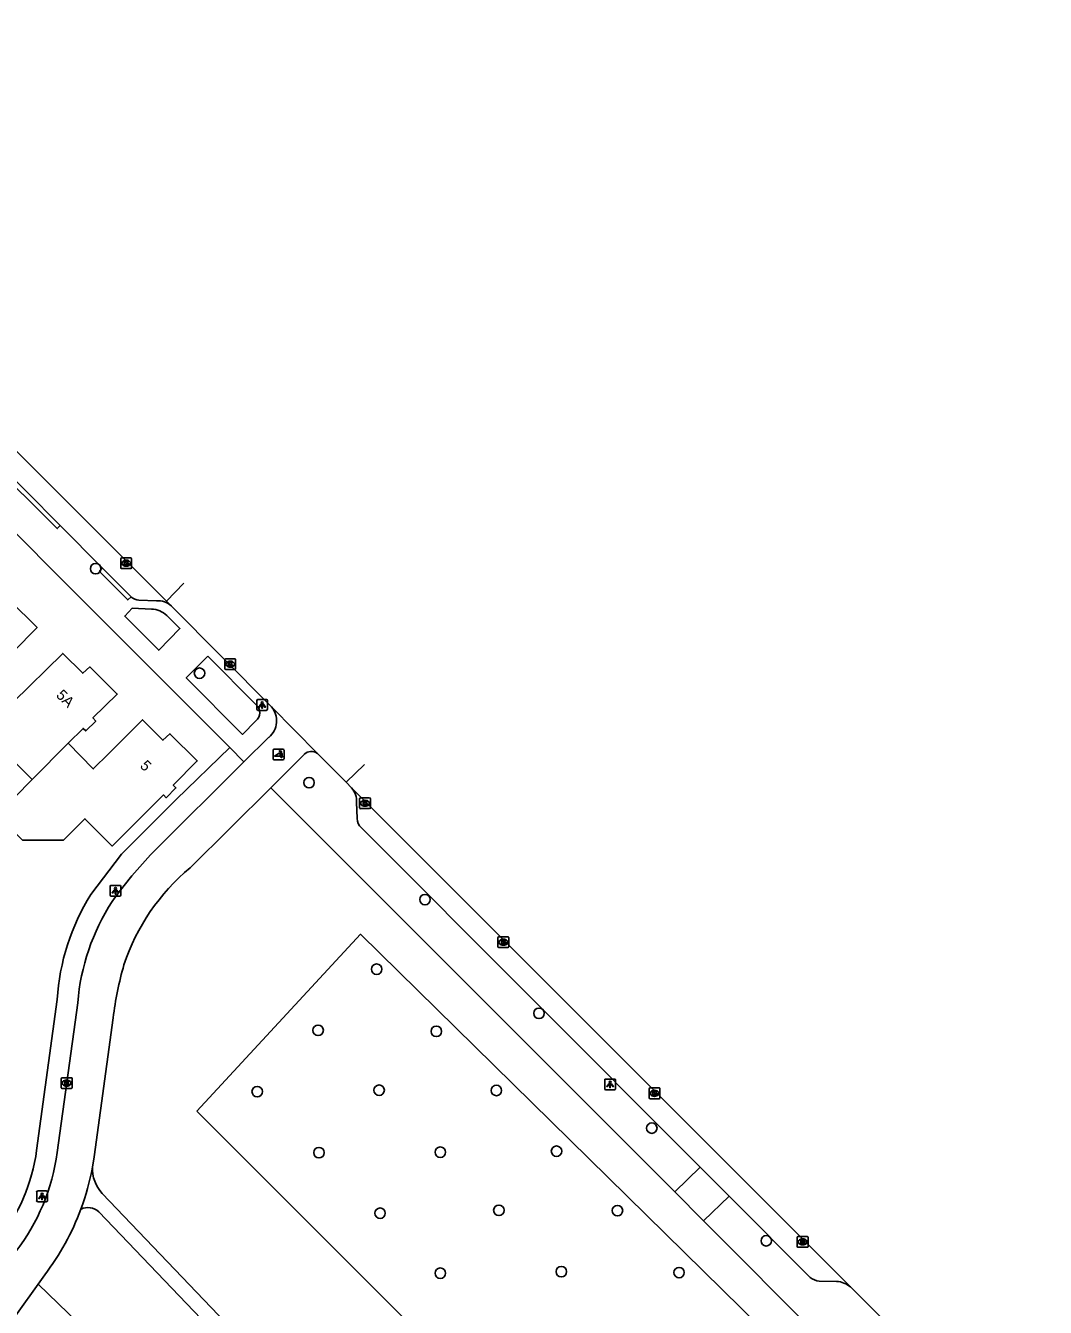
# Model space of a CAD drawing. Extents: x 159503 to 160347, y 382525 to 383272.
# Drawn here: x 160063 to 160157.9, y 383034.7 to 383154.1 of the extents above; entities that cross this region are included whole.
import ezdxf

# ---------------------------------------------------------------- set-up
doc = ezdxf.new("R2010")
doc.units = 0
for name, color, linetype in [('IMGEO_Boom', 7, 'Continuous'), ('IMGEO_Fietspad_open', 7, 'Continuous'), ('IMGEO_Groenvoorziening', 7, 'Continuous'), ('IMGEO_Kolk', 7, 'Continuous'), ('IMGEO_Lichtpunt', 7, 'Continuous'), ('IMGEO_Muur', 7, 'Continuous'), ('IMGEO_Pand', 7, 'Continuous'), ('IMGEO_Pand_nummerreeks', 7, 'Continuous'), ('IMGEO_Poller', 7, 'Continuous'), ('IMGEO_Rijbaan_lokaal_open', 7, 'Continuous'), ('IMGEO_Voetpad_halfverhard', 7, 'Continuous'), ('IMGEO_Voetpad_open', 7, 'Continuous')]:
    doc.layers.add(name, color=color, linetype=linetype)

msp = doc.modelspace()

# ---------------------------------------------------------------- linework, layer by layer
at = {"layer": 'IMGEO_Boom'}
for centre in [(160069.51, 383103.49), (160079.18, 383093.76), (160089.38, 383083.57), (160100.17, 383072.68), (160095.67, 383066.2), (160110.79, 383062.09), (160090.22, 383060.51), (160101.23, 383060.41), (160084.55, 383054.8), (160095.9, 383054.93), (160106.82, 383054.91), (160121.29, 383051.4), (160101.6, 383049.16), (160112.42, 383049.25), (160090.3, 383049.12), (160095.99, 383043.48), (160107.05, 383043.75), (160118.09, 383043.72), (160131.95, 383040.91), (160101.6, 383037.89), (160112.87, 383038.04), (160123.83, 383037.95)]:
    msp.add_circle(centre, 0.489, dxfattribs=at)
at = {"layer": 'IMGEO_Fietspad_open'}
for points in [[(160083.32, 383085.5), (160085.63, 383087.79)], [(160074.88, 383077.12), (160083.32, 383085.5)], [(160085.82, 383083.1), (160088.94, 383086.21)], [(160078.3, 383075.64), (160085.82, 383083.1)], [(160065.93, 383049.12), (160067.84, 383063.08)], [(160069.21, 383047.78), (160069.36, 383048.73), (160071.13, 383061.67)], [(160064.15, 383036.88), (160064.77, 383037.74)], [(160064.15, 383036.88), (160058.25, 383028.67)]]:
    msp.add_lwpolyline(points, dxfattribs=at)
for centre, radius, start, end in [((160084.35, 383089.33), 2.01, 309.8131, 40.2056), ((160089.59, 383085.54), 0.937, 53.3665, 134.2741), ((160102.54, 383050.31), 38.52, 135.8932, 144.8352), ((160091.34, 383060.15), 20.26, 130.0891, 161.3789), ((160087.94, 383061.48), 20.16, 146.8809, 175.4554), ((160104.81, 383057.36), 33.95, 164.1908, 172.7127), ((160046.81, 383051.68), 19.28, 322.3679, 352.3844), ((160046.11, 383051.96), 23.47, 339.8029, 349.7388), ((160046.25, 383051.94), 23.33, 322.5108, 339.7383)]:
    msp.add_arc(centre, radius, start, end, dxfattribs=at)
at = {"layer": 'IMGEO_Groenvoorziening'}
for points in [[(160078.94, 383052.98), (160094.17, 383069.46), (160131.42, 383032.88), (160118.67, 383017.64), (160106.36, 383025.54), (160078.94, 383052.98)], [(160031.01, 382947.3), (160052.41, 382973.65), (160074.02, 383000), (160086.52, 383015.24), (160064.15, 383036.88)]]:
    msp.add_lwpolyline(points, dxfattribs=at)
at = {"layer": 'IMGEO_Kolk'}
for p, q in [((160071.85, 383103.57), (160071.85, 383104.42)), ((160071.92, 383104.5), (160072.78, 383104.5)), ((160072.78, 383103.5), (160071.92, 383103.5)), ((160072.36, 383103.72), (160072.33, 383103.72)), ((160072.34, 383104.28), (160072.36, 383104.28)), ((160072.85, 383104.42), (160072.85, 383103.57)), ((160081.54, 383094.17), (160081.54, 383095.03)), ((160081.61, 383095.1), (160082.47, 383095.1)), ((160082.54, 383095.03), (160082.54, 383094.17)), ((160082.47, 383094.1), (160081.61, 383094.1)), ((160082.03, 383094.88), (160082.05, 383094.88)), ((160082.05, 383094.32), (160082.03, 383094.32)), ((160094.09, 383081.22), (160094.09, 383082.08)), ((160094.17, 383082.15), (160095.02, 383082.15)), ((160094.58, 383081.93), (160094.61, 383081.93)), ((160095.1, 383082.08), (160095.1, 383081.22)), ((160095.02, 383081.15), (160094.17, 383081.15)), ((160094.6, 383081.37), (160094.58, 383081.37)), ((160106.97, 383068.29), (160106.97, 383069.14)), ((160107.04, 383069.22), (160107.89, 383069.22)), ((160107.46, 383068.99), (160107.48, 383068.99)), ((160107.97, 383069.14), (160107.97, 383068.29)), ((160107.89, 383068.21), (160107.04, 383068.21)), ((160107.48, 383068.44), (160107.45, 383068.44)), ((160066.31, 383055.16), (160066.31, 383056.02)), ((160066.39, 383056.09), (160067.24, 383056.09)), ((160066.8, 383055.87), (160066.83, 383055.87)), ((160067.31, 383056.02), (160067.31, 383055.16)), ((160067.24, 383055.09), (160066.39, 383055.09)), ((160066.82, 383055.31), (160066.8, 383055.31)), ((160121.04, 383054.22), (160121.04, 383055.07)), ((160121.12, 383055.14), (160121.97, 383055.14)), ((160121.53, 383054.92), (160121.56, 383054.92)), ((160122.04, 383055.07), (160122.04, 383054.22)), ((160121.97, 383054.14), (160121.12, 383054.14)), ((160121.55, 383054.36), (160121.53, 383054.36)), ((160134.91, 383041.31), (160135.76, 383041.31)), ((160134.84, 383040.38), (160134.84, 383041.23)), ((160135.76, 383040.31), (160134.91, 383040.31)), ((160135.32, 383041.09), (160135.35, 383041.09)), ((160135.35, 383040.53), (160135.32, 383040.53)), ((160135.84, 383041.23), (160135.84, 383040.38))]:
    msp.add_line(p, q, dxfattribs=at)
for points in [[(160071.85, 383103.57), (160071.85, 383104.42)], [(160071.92, 383104.5), (160072.78, 383104.5)], [(160072.78, 383103.5), (160071.92, 383103.5)], [(160072.17, 383104.2), (160072.29, 383104.2), (160072.29, 383104.05), (160072.42, 383104.2), (160072.59, 383104.2), (160072.44, 383104.05), (160072.59, 383103.8), (160072.44, 383103.8), (160072.36, 383103.96), (160072.29, 383103.9), (160072.29, 383103.8), (160072.17, 383103.8), (160072.17, 383104.2)], [(160072.85, 383104.42), (160072.85, 383103.57)], [(160081.54, 383094.17), (160081.54, 383095.03)], [(160081.61, 383095.1), (160082.47, 383095.1)], [(160082.54, 383095.03), (160082.54, 383094.17)], [(160082.47, 383094.1), (160081.61, 383094.1)], [(160081.86, 383094.8), (160081.98, 383094.8), (160081.98, 383094.65), (160082.11, 383094.8), (160082.28, 383094.8), (160082.13, 383094.65), (160082.28, 383094.4), (160082.13, 383094.4), (160082.05, 383094.56), (160081.98, 383094.5), (160081.98, 383094.4), (160081.86, 383094.4), (160081.86, 383094.8)], [(160094.09, 383081.22), (160094.09, 383082.08)], [(160094.17, 383082.15), (160095.02, 383082.15)], [(160095.1, 383082.08), (160095.1, 383081.22)], [(160095.02, 383081.15), (160094.17, 383081.15)], [(160094.41, 383081.85), (160094.54, 383081.85), (160094.54, 383081.7), (160094.67, 383081.85), (160094.83, 383081.85), (160094.69, 383081.7), (160094.84, 383081.45), (160094.69, 383081.45), (160094.6, 383081.61), (160094.54, 383081.55), (160094.54, 383081.45), (160094.41, 383081.45), (160094.41, 383081.85)], [(160106.97, 383068.29), (160106.97, 383069.14)], [(160107.04, 383069.22), (160107.89, 383069.22)], [(160107.29, 383068.91), (160107.41, 383068.91), (160107.41, 383068.76), (160107.54, 383068.91), (160107.71, 383068.91), (160107.56, 383068.76), (160107.71, 383068.51), (160107.56, 383068.51), (160107.48, 383068.68), (160107.41, 383068.61), (160107.41, 383068.51), (160107.29, 383068.51), (160107.29, 383068.91)], [(160107.97, 383069.14), (160107.97, 383068.29)], [(160107.89, 383068.21), (160107.04, 383068.21)], [(160066.31, 383055.16), (160066.31, 383056.02)], [(160066.39, 383056.09), (160067.24, 383056.09)], [(160066.63, 383055.79), (160066.76, 383055.79), (160066.76, 383055.64), (160066.89, 383055.79), (160067.05, 383055.79), (160066.91, 383055.64), (160067.06, 383055.39), (160066.91, 383055.39), (160066.82, 383055.56), (160066.76, 383055.49), (160066.76, 383055.39), (160066.63, 383055.39), (160066.63, 383055.79)], [(160067.31, 383056.02), (160067.31, 383055.16)], [(160067.24, 383055.09), (160066.39, 383055.09)], [(160121.04, 383054.22), (160121.04, 383055.07)], [(160121.12, 383055.14), (160121.97, 383055.14)], [(160121.36, 383054.84), (160121.49, 383054.84), (160121.49, 383054.69), (160121.62, 383054.84), (160121.78, 383054.84), (160121.63, 383054.69), (160121.79, 383054.44), (160121.63, 383054.44), (160121.55, 383054.61), (160121.49, 383054.54), (160121.49, 383054.44), (160121.36, 383054.44), (160121.36, 383054.84)], [(160122.04, 383055.07), (160122.04, 383054.22)], [(160121.97, 383054.14), (160121.12, 383054.14)], [(160134.91, 383041.31), (160135.76, 383041.31)], [(160134.84, 383040.38), (160134.84, 383041.23)], [(160135.76, 383040.31), (160134.91, 383040.31)], [(160135.16, 383041.01), (160135.28, 383041.01), (160135.28, 383040.85), (160135.41, 383041.01), (160135.57, 383041.01), (160135.43, 383040.86), (160135.58, 383040.61), (160135.43, 383040.61), (160135.34, 383040.77), (160135.28, 383040.7), (160135.28, 383040.61), (160135.16, 383040.61), (160135.16, 383041.01)], [(160135.84, 383041.23), (160135.84, 383040.38)]]:
    msp.add_lwpolyline(points, dxfattribs=at)
for centre, start, end in [((160071.93, 383104.42), 91.552, 178.448), ((160071.93, 383104.42), 91.552, 178.448), ((160071.93, 383103.57), 181.552, 268.448), ((160071.93, 383103.57), 181.552, 268.448), ((160072.77, 383104.42), 1.552, 88.448), ((160072.77, 383104.42), 1.552, 88.448), ((160072.77, 383103.57), 271.552, 358.448), ((160072.77, 383103.57), 271.552, 358.448), ((160081.62, 383095.02), 91.552, 178.448), ((160081.62, 383095.02), 91.552, 178.448), ((160082.46, 383095.02), 1.552, 88.448), ((160082.46, 383095.02), 1.552, 88.448), ((160081.62, 383094.18), 181.552, 268.448), ((160081.62, 383094.18), 181.552, 268.448), ((160082.46, 383094.18), 271.552, 358.448), ((160082.46, 383094.18), 271.552, 358.448), ((160094.17, 383082.07), 91.552, 178.448), ((160094.17, 383082.07), 91.552, 178.448), ((160095.02, 383082.07), 1.552, 88.448), ((160095.02, 383082.07), 1.552, 88.448), ((160094.17, 383081.22), 181.552, 268.448), ((160094.17, 383081.22), 181.552, 268.448), ((160095.02, 383081.22), 271.552, 358.448), ((160095.02, 383081.22), 271.552, 358.448), ((160107.04, 383069.14), 91.552, 178.448), ((160107.04, 383069.14), 91.552, 178.448), ((160107.89, 383069.14), 1.552, 88.448), ((160107.89, 383069.14), 1.552, 88.448), ((160107.04, 383068.29), 181.552, 268.448), ((160107.04, 383068.29), 181.552, 268.448), ((160107.89, 383068.29), 271.552, 358.448), ((160107.89, 383068.29), 271.552, 358.448), ((160066.39, 383056.02), 91.552, 178.448), ((160066.39, 383056.02), 91.552, 178.448), ((160067.24, 383056.02), 1.552, 88.448), ((160067.24, 383056.02), 1.552, 88.448), ((160066.39, 383055.17), 181.552, 268.448), ((160066.39, 383055.17), 181.552, 268.448), ((160067.24, 383055.17), 271.552, 358.448), ((160067.24, 383055.17), 271.552, 358.448), ((160121.12, 383055.07), 91.552, 178.448), ((160121.12, 383055.07), 91.552, 178.448), ((160121.97, 383055.07), 1.552, 88.448), ((160121.97, 383055.07), 1.552, 88.448), ((160121.12, 383054.22), 181.552, 268.448), ((160121.12, 383054.22), 181.552, 268.448), ((160121.97, 383054.22), 271.552, 358.448), ((160121.97, 383054.22), 271.552, 358.448), ((160134.91, 383041.23), 91.552, 178.448), ((160134.91, 383041.23), 91.552, 178.448), ((160135.76, 383041.23), 1.552, 88.448), ((160135.76, 383041.23), 1.552, 88.448), ((160134.91, 383040.38), 181.552, 268.448), ((160134.91, 383040.38), 181.552, 268.448), ((160135.76, 383040.38), 271.552, 358.448), ((160135.76, 383040.38), 271.552, 358.448)]:
    msp.add_arc(centre, 0.0765, start, end, dxfattribs=at)
for centre, major_axis, ratio, start_param, end_param in [((160072.34, 383104), (-0.387, 0.002), 0.722429, 4.712389, 7.853982), ((160072.36, 383104), (-0.39, 0.002), 0.717154, 1.570796, 4.712389), ((160082.03, 383094.6), (-0.387, 0.002), 0.722429, 4.712389, 7.853982), ((160082.05, 383094.6), (-0.39, 0.002), 0.717154, 1.570796, 4.712389), ((160094.58, 383081.65), (-0.387, 0.002), 0.722429, 4.712389, 7.853982), ((160094.61, 383081.65), (-0.39, 0.002), 0.717154, 1.570796, 4.712389), ((160107.45, 383068.71), (-0.387, 0.002), 0.722429, 4.712389, 7.853982), ((160107.48, 383068.71), (-0.39, 0.002), 0.717154, 1.570796, 4.712389), ((160066.8, 383055.59), (-0.387, 0.002), 0.722429, 4.712389, 7.853982), ((160066.82, 383055.59), (-0.39, 0.002), 0.717154, 1.570796, 4.712389), ((160121.53, 383054.64), (-0.387, 0.002), 0.722429, 4.712389, 7.853982), ((160121.55, 383054.64), (-0.39, 0.002), 0.717154, 1.570796, 4.712389), ((160135.32, 383040.81), (-0.387, 0.002), 0.722429, 4.712389, 7.853982), ((160135.35, 383040.81), (-0.39, 0.002), 0.717154, 1.570796, 4.712389)]:
    msp.add_ellipse(centre, major_axis=major_axis, ratio=ratio, start_param=start_param, end_param=end_param, dxfattribs=at)
at = {"layer": 'IMGEO_Lichtpunt'}
for p, q in [((160084.51, 383091.2), (160084.51, 383090.4)), ((160084.51, 383091.2), (160084.51, 383090.4)), ((160085.42, 383091.3), (160084.61, 383091.3)), ((160085.42, 383091.3), (160084.61, 383091.3)), ((160084.61, 383090.3), (160085.42, 383090.3)), ((160084.61, 383090.3), (160085.42, 383090.3)), ((160085.51, 383090.4), (160085.51, 383091.2)), ((160085.51, 383090.4), (160085.51, 383091.2)), ((160070.85, 383073.91), (160070.85, 383073.1)), ((160070.85, 383073.91), (160070.85, 383073.1)), ((160071.75, 383074), (160070.95, 383074)), ((160071.75, 383074), (160070.95, 383074)), ((160071.85, 383073.1), (160071.85, 383073.91)), ((160071.85, 383073.1), (160071.85, 383073.91)), ((160070.95, 383073.01), (160071.75, 383073.01)), ((160070.95, 383073.01), (160071.75, 383073.01)), ((160116.91, 383055.88), (160116.91, 383055.07)), ((160116.91, 383055.88), (160116.91, 383055.07)), ((160117.81, 383055.97), (160117, 383055.97)), ((160117.81, 383055.97), (160117, 383055.97)), ((160117.9, 383055.07), (160117.9, 383055.88)), ((160117.9, 383055.07), (160117.9, 383055.88)), ((160117, 383054.98), (160117.81, 383054.98)), ((160117, 383054.98), (160117.81, 383054.98)), ((160064.02, 383045.45), (160064.02, 383044.65)), ((160064.02, 383045.45), (160064.02, 383044.65)), ((160064.92, 383045.55), (160064.11, 383045.55)), ((160064.92, 383045.55), (160064.11, 383045.55)), ((160065.02, 383044.65), (160065.02, 383045.45)), ((160065.02, 383044.65), (160065.02, 383045.45)), ((160064.11, 383044.55), (160064.92, 383044.55)), ((160064.11, 383044.55), (160064.92, 383044.55))]:
    msp.add_line(p, q, dxfattribs=at)
for points in [[(160084.89, 383090.87), (160084.93, 383090.84), (160084.74, 383090.58), (160084.7, 383090.61), (160084.89, 383090.87)], [(160084.99, 383090.82), (160085.04, 383090.82), (160085.04, 383090.5), (160084.99, 383090.5), (160084.99, 383090.82)], [(160085.1, 383090.84), (160085.14, 383090.87), (160085.32, 383090.6), (160085.29, 383090.58), (160085.1, 383090.84)], [(160071.23, 383073.57), (160071.27, 383073.55), (160071.08, 383073.28), (160071.04, 383073.31), (160071.23, 383073.57)], [(160071.33, 383073.53), (160071.38, 383073.53), (160071.38, 383073.2), (160071.33, 383073.2), (160071.33, 383073.53)], [(160071.44, 383073.55), (160071.48, 383073.57), (160071.66, 383073.31), (160071.63, 383073.28), (160071.44, 383073.55)], [(160117.28, 383055.54), (160117.32, 383055.51), (160117.13, 383055.25), (160117.09, 383055.28), (160117.28, 383055.54)], [(160117.38, 383055.49), (160117.43, 383055.49), (160117.43, 383055.17), (160117.38, 383055.17), (160117.38, 383055.49)], [(160117.49, 383055.51), (160117.53, 383055.54), (160117.72, 383055.28), (160117.68, 383055.25), (160117.49, 383055.51)], [(160064.39, 383045.12), (160064.43, 383045.09), (160064.24, 383044.83), (160064.21, 383044.85), (160064.39, 383045.12)], [(160064.49, 383045.07), (160064.54, 383045.07), (160064.54, 383044.75), (160064.49, 383044.75), (160064.49, 383045.07)], [(160064.6, 383045.09), (160064.64, 383045.12), (160064.83, 383044.85), (160064.79, 383044.83), (160064.6, 383045.09)]]:
    msp.add_lwpolyline(points, dxfattribs=at)
for centre in [(160085.01, 383091), (160071.35, 383073.71), (160117.41, 383055.68), (160064.52, 383045.25)]:
    msp.add_circle(centre, 0.0994, dxfattribs=at)
for centre, start, end in [((160084.61, 383091.2), 90, 180), ((160084.61, 383091.2), 90, 180), ((160084.61, 383090.4), 180, 270), ((160084.61, 383090.4), 180, 270), ((160085.42, 383091.2), 0, 90), ((160085.42, 383091.2), 0, 90), ((160085.42, 383090.4), 270, 0), ((160085.42, 383090.4), 270, 360), ((160070.95, 383073.91), 90, 180), ((160070.95, 383073.91), 90, 180), ((160071.75, 383073.91), 0, 90), ((160071.75, 383073.91), 0, 90), ((160070.95, 383073.1), 180, 270), ((160070.95, 383073.1), 180, 270), ((160071.75, 383073.1), 270, 0), ((160071.75, 383073.1), 270, 360), ((160117, 383055.88), 90, 180), ((160117, 383055.88), 90, 180), ((160117.81, 383055.88), 0, 90), ((160117.81, 383055.88), 0, 90), ((160117, 383055.07), 180, 270), ((160117, 383055.07), 180, 270), ((160117.81, 383055.07), 270, 0), ((160117.81, 383055.07), 270, 360), ((160064.11, 383045.45), 90, 180), ((160064.11, 383045.45), 90, 180), ((160064.92, 383045.45), 0, 90), ((160064.92, 383045.45), 0, 90), ((160064.11, 383044.65), 180, 270), ((160064.11, 383044.65), 180, 270), ((160064.92, 383044.65), 270, 0), ((160064.92, 383044.65), 270, 360)]:
    msp.add_arc(centre, 0.0946, start, end, dxfattribs=at)
at = {"layer": 'IMGEO_Muur'}
msp.add_lwpolyline([(160071.92, 383076.91), (160069.07, 383073.16)], dxfattribs=at)
at = {"layer": 'IMGEO_Pand'}
for points in [[(160051.98, 383099.66), (160054.38, 383097.28), (160055.82, 383098.71), (160058.99, 383101.84), (160060.91, 383099.87), (160061.53, 383100.54), (160064.06, 383098.01), (160061.82, 383095.76), (160062.06, 383095.5), (160061.14, 383094.58), (160060.88, 383094.83), (160059.5, 383093.4)], [(160059.5, 383093.4), (160061.84, 383091.06), (160066.45, 383095.6), (160068.31, 383093.76), (160068.97, 383094.34), (160071.52, 383091.81), (160069.25, 383089.61), (160069.52, 383089.3), (160068.58, 383088.38), (160068.33, 383088.62), (160066.95, 383087.23)], [(160063.59, 383083.85), (160063.5, 383083.94), (160059.12, 383088.31), (160057.18, 383086.37), (160056.38, 383086.07), (160054.39, 383088.08), (160056.24, 383089.91), (160056.13, 383090.02)], [(160066.95, 383087.23), (160069.29, 383084.85), (160070.72, 383086.27), (160073.88, 383089.43), (160075.77, 383087.51), (160076.43, 383088.12), (160078.97, 383085.59), (160076.73, 383083.34), (160076.98, 383083.08), (160076.06, 383082.16), (160075.81, 383082.42), (160071.06, 383077.66), (160068.51, 383080.21), (160066.51, 383078.21), (160062.71, 383078.22), (160060.35, 383080.58), (160063.59, 383083.85)], [(160066.95, 383087.23), (160063.59, 383083.85)]]:
    msp.add_lwpolyline(points, dxfattribs=at)
at = {"layer": 'IMGEO_Poller'}
for p, q in [((160086.95, 383086.69), (160086.14, 383086.69)), ((160086.95, 383086.69), (160086.14, 383086.69)), ((160086.05, 383086.59), (160086.05, 383085.78)), ((160086.05, 383086.59), (160086.05, 383085.78)), ((160086.14, 383085.69), (160086.95, 383085.69)), ((160086.14, 383085.69), (160086.95, 383085.69)), ((160087.05, 383085.78), (160087.05, 383086.59)), ((160087.05, 383085.78), (160087.05, 383086.59))]:
    msp.add_line(p, q, dxfattribs=at)
for points in [[(160086.69, 383086.04), (160086.17, 383086.04), (160086.6, 383086.32)], [(160086.73, 383086.42), (160086.72, 383086.34), (160086.59, 383086.55)], [(160086.59, 383086.55), (160086.82, 383086.48), (160086.75, 383086.45)], [(160086.74, 383085.87), (160086.81, 383086.1), (160086.84, 383086.03)], [(160086.88, 383086.01), (160086.95, 383086), (160086.74, 383085.87)]]:
    msp.add_lwpolyline(points, dxfattribs=at)
for centre, radius, start, end in [((160086.14, 383086.59), 0.0946, 90, 180), ((160086.14, 383086.59), 0.0946, 90, 180), ((160086.95, 383086.59), 0.0946, 0, 90), ((160086.95, 383086.59), 0.0946, 0, 90), ((160086.14, 383085.78), 0.0946, 180, 270), ((160086.14, 383085.78), 0.0946, 180, 270), ((160086.36, 383086.09), 0.332, 351.3247, 42.4854), ((160086.37, 383086.1), 0.476, 351.7527, 41.1691), ((160086.37, 383086.1), 0.516, 349.3569, 42.2912), ((160086.95, 383085.78), 0.0946, 270, 0), ((160086.95, 383085.78), 0.0946, 270, 0)]:
    msp.add_arc(centre, radius, start, end, dxfattribs=at)
at = {"layer": 'IMGEO_Rijbaan_lokaal_open'}
for points in [[(160022.54, 383154.05), (160076.09, 383100.48)], [(160076.09, 383100.48), (160077.72, 383102.14)], [(160076.09, 383100.48), (160076.56, 383100.01)], [(160076.56, 383100.01), (160085.88, 383090.63)], [(160085.88, 383090.63), (160090.15, 383086.29)], [(160090.15, 383086.29), (160092.83, 383083.6)], [(160094.54, 383085.26), (160092.83, 383083.6)], [(160092.83, 383083.6), (160093.34, 383083.08)], [(160093.34, 383083.08), (160139.78, 383036.61)], [(160139.78, 383036.61), (160157.94, 383018.36)]]:
    msp.add_lwpolyline(points, dxfattribs=at)
at = {"layer": 'IMGEO_Voetpad_halfverhard'}
for points in [[(160099.2, 383014.9), (160070.12, 383045.32)], [(160069.8, 383043.61), (160097.68, 383014.45)]]:
    msp.add_lwpolyline(points, dxfattribs=at)
for centre, radius, start, end in [((160072.61, 383047.64), 3.4, 177.5882, 222.9672), ((160068.79, 383042.49), 1.51, 47.8296, 115.2439)]:
    msp.add_arc(centre, radius, start, end, dxfattribs=at)
at = {"layer": 'IMGEO_Voetpad_open'}
for points in [[(160081.99, 383086.83), (160067.75, 383101.08), (160016.3, 383152.74)], [(160066.21, 383107.5), (160065.94, 383107.22), (160059.48, 383113.63), (160059.79, 383113.97)], [(160059.79, 383113.97), (160066.21, 383107.5)], [(160070.13, 383103.56), (160066.21, 383107.5)], [(160072.8, 383100.86), (160072.5, 383100.58), (160069.86, 383103.24), (160070.13, 383103.56)], [(160072.8, 383100.86), (160070.13, 383103.56)], [(160076.13, 383099.14), (160077.36, 383097.92), (160075.38, 383095.89), (160072.21, 383099.08), (160072.92, 383099.81), (160074.71, 383099.73)], [(160075.18, 383100.5), (160073.54, 383100.56)], [(160084.42, 383089.33), (160083.19, 383088.06), (160077.94, 383093.34), (160079.96, 383095.33)], [(160079.96, 383095.33), (160084.44, 383090.82)], [(160069.07, 383073.16), (160071.92, 383076.91), (160077.01, 383081.99), (160081.99, 383086.83)], [(160081.99, 383086.83), (160083.32, 383085.5)], [(160085.82, 383083.1), (160123.44, 383045.46)], [(160093.85, 383080.22), (160093.81, 383081.74)], [(160125.8, 383047.78), (160094.25, 383079.37)], [(160064.01, 383049.32), (160065.93, 383063.38)], [(160123.44, 383045.46), (160125.8, 383047.78)], [(160125.8, 383047.78), (160128.5, 383045.07)], [(160126.11, 383042.78), (160123.44, 383045.46)], [(160128.5, 383045.07), (160126.11, 383042.78)], [(160136.03, 383037.5), (160128.5, 383045.07)], [(160126.11, 383042.78), (160137.03, 383031.81)], [(160138.49, 383037.13), (160136.87, 383037.15)]]:
    msp.add_lwpolyline(points, dxfattribs=at)
for centre, radius, start, end in [((160073.64, 383101.87), 1.32, 230.0213, 265.6119), ((160075.27, 383098.59), 1.92, 47.9561, 92.7942), ((160074.6, 383097.47), 2.26, 47.503, 87.2745), ((160083.84, 383090.09), 0.953, 307.5638, 50.671), ((160091.89, 383081.82), 1.92, 357.7443, 40.9696), ((160095.04, 383080.26), 1.19, 181.9266, 228.2548), ((160086.67, 383062.11), 20.78, 147.8945, 176.5162), ((160046.86, 383051.67), 17.31, 321.7318, 352.2181), ((160137.07, 383038.82), 1.68, 231.6576, 263.2279), ((160138.4, 383035.02), 2.11, 48.9909, 87.4063)]:
    msp.add_arc(centre, radius, start, end, dxfattribs=at)

# ---------------------------------------------------------------- texts
at = {"layer": 'IMGEO_Pand_nummerreeks'}
for s, rotation, p in [('5A', 314.8395, (160065.76, 383091.64)), ('5', 314.6389, (160073.57, 383085.07))]:
    msp.add_text(s, height=1, rotation=rotation, dxfattribs=at).set_placement(p)

doc.saveas('drawing.dxf')
